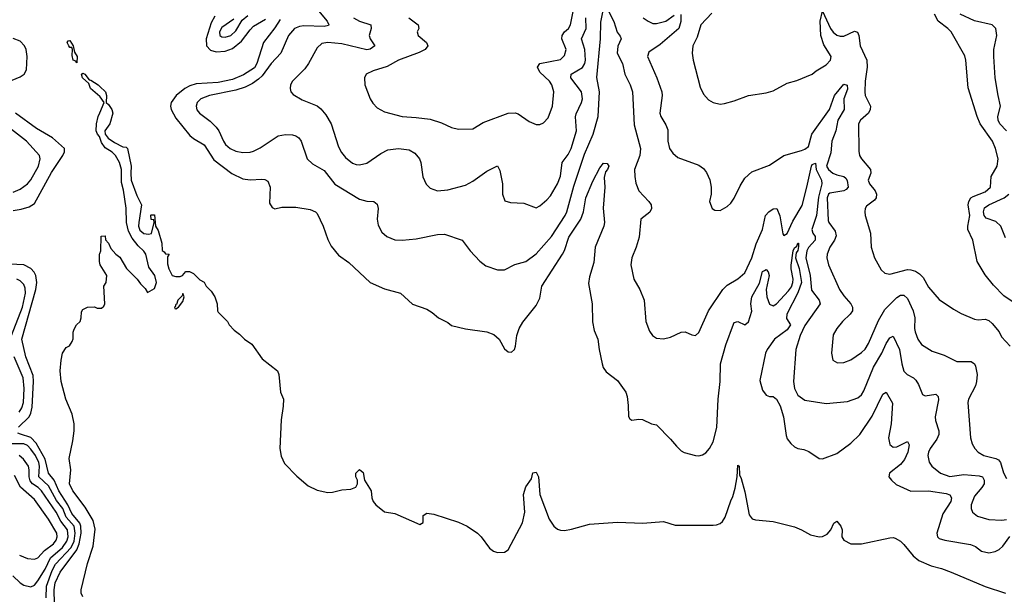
# Model space of a CAD drawing. Header units: inches. Extents: x 1694797 to 1849917, y 907313 to 1017959.
# Tile 514 of 656: x 1759547 to 1765118, y 1004564 to 1007819. Entities that reach past the tile are written whole.
import ezdxf

# ---------------------------------------------------------------- set-up
doc = ezdxf.new("R2010")
doc.units = ezdxf.units.IN
doc.header["$MEASUREMENT"] = 0
doc.layers.add('B7050', color=7, linetype='Continuous')
doc.layers.add('B7060', color=7, linetype='Continuous')

msp = doc.modelspace()

# ---------------------------------------------------------------- linework, layer by layer
at = {"layer": 'B7050', "color": 5}
for points, elevation in [([(1759504.3, 1007475.7), (1759550, 1007495), (1759571.2, 1007510), (1759585.3, 1007534.7), (1759589.7, 1007610), (1759583.9, 1007650), (1759574.7, 1007670), (1759550, 1007696.6), (1759510, 1007712.6)], 620), ([(1760000, 1007383.5), (1759947.4, 1007430), (1759937.3, 1007457.2), (1759901.3, 1007490), (1759897.2, 1007510), (1759904.2, 1007515.8), (1759915.3, 1007510), (1759939.1, 1007479.1), (1759950, 1007476.5), (1759990.1, 1007450.1), (1760000, 1007440.6)], 580), ([(1759510, 1006738.2), (1759554.5, 1006745.5), (1759601.1, 1006758.9), (1759630, 1006777.7), (1759726.4, 1006953.6), (1759790.8, 1007050), (1759799.6, 1007070), (1759799.8, 1007090), (1759731.4, 1007150), (1759642.4, 1007202.4), (1759522.7, 1007290)], 620), ([(1760000, 1007152.5), (1759998.1, 1007158.1), (1759987.1, 1007170), (1759978.5, 1007190), (1759981, 1007230), (1759991.1, 1007270), (1760000, 1007291.4)], 580), ([(1759510, 1006842.7), (1759550, 1006859), (1759590, 1006888.5), (1759610, 1006911.3), (1759652.5, 1006990), (1759663.2, 1007030), (1759658.5, 1007050), (1759584.2, 1007130), (1759450, 1007237.3)], 640), ([(1760000, 1006440), (1759998, 1006450), (1759998, 1006490), (1760000, 1006495)], 580), ([(1759540.2, 1005510), (1759599.9, 1005570), (1759609.7, 1005590.3), (1759616.5, 1005623.5), (1759625.4, 1005770), (1759623.2, 1005803.2), (1759581.1, 1005910), (1759558.1, 1006010), (1759638.7, 1006290), (1759643.9, 1006330), (1759638.2, 1006370), (1759629, 1006389), (1759610, 1006409.9), (1759569.6, 1006429.6), (1759410, 1006437.5)], 620), ([(1759499.3, 1006030), (1759562.3, 1006190), (1759580.4, 1006270), (1759578.1, 1006298.1), (1759570, 1006319), (1759550, 1006339.3), (1759529.7, 1006350)], 640), ([(1759903.7, 1004550), (1759894.5, 1004570), (1759895.1, 1004590), (1759930, 1004738.7), (1759962.7, 1004837.3), (1759973.4, 1004933.4), (1759962.1, 1004982.1), (1759917.3, 1005057.3), (1759846.4, 1005150), (1759827.5, 1005190), (1759835.2, 1005270), (1759826.2, 1005333.8), (1759846.6, 1005433.4), (1759854.7, 1005490), (1759854.7, 1005530), (1759844.4, 1005584.4), (1759807, 1005670), (1759781.6, 1005770), (1759776.2, 1005830), (1759780.9, 1005890), (1759789.4, 1005930), (1759810, 1005962), (1759828.7, 1005971.3), (1759843.1, 1005996.9), (1759848.9, 1006011.1), (1759849.1, 1006049.1), (1759854, 1006066), (1759868.7, 1006090), (1759888.7, 1006110), (1759895.3, 1006130), (1759896.4, 1006163.6), (1759903.1, 1006176.9), (1759930, 1006191.3), (1759970, 1006192), (1759985.4, 1006185.4), (1760000, 1006185)], 580), ([(1759544.1, 1005595.9), (1759559.4, 1005620.6), (1759568.1, 1005650), (1759572.1, 1005730), (1759566.8, 1005790), (1759514.7, 1005910)], 640), ([(1759519.4, 1004459.4), (1759610, 1004414.7), (1759645.3, 1004405.3), (1759730, 1004396), (1759740.1, 1004410), (1759744.7, 1004435.3), (1759741.4, 1004590), (1759747.9, 1004630), (1759774.9, 1004690), (1759870, 1004816.1), (1759883.6, 1004850), (1759894, 1004910), (1759893.4, 1004950), (1759886.2, 1004966.2), (1759841.9, 1005021.9), (1759818.3, 1005070), (1759767.6, 1005150), (1759741.8, 1005210), (1759710, 1005250), (1759690, 1005329.9), (1759639.9, 1005419.9), (1759610, 1005451.6), (1759550.3, 1005470.3), (1759536.9, 1005476.9)], 620), ([(1759696.2, 1004543.8), (1759698.9, 1004610), (1759730, 1004699.9), (1759750, 1004735), (1759837.1, 1004830), (1759854, 1004866), (1759861.3, 1004910), (1759855.2, 1004950), (1759810, 1005001.9), (1759790.7, 1005050), (1759755.7, 1005095.7), (1759710, 1005179), (1759654.5, 1005230), (1759659.2, 1005290), (1759654.4, 1005310), (1759635.5, 1005350), (1759610, 1005386.9), (1759590, 1005406.2), (1759570, 1005415.9), (1759470, 1005416.5)], 640), ([(1759508.5, 1004668.5), (1759550, 1004628.3), (1759570, 1004615.6), (1759610, 1004606.7), (1759630, 1004615.9), (1759650, 1004640.5), (1759690, 1004707), (1759720.4, 1004770), (1759787.9, 1004830), (1759814.1, 1004865.9), (1759821.2, 1004890), (1759816.3, 1004930), (1759779, 1004979), (1759752.1, 1005030), (1759670.8, 1005150.8), (1759651.5, 1005170), (1759619.7, 1005190), (1759606.1, 1005206.1), (1759599.3, 1005230), (1759600.5, 1005270), (1759596.2, 1005290), (1759568.6, 1005330), (1759543.7, 1005350)], 660), ([(1759546, 1004786.1), (1759590, 1004767.3), (1759630, 1004764.1), (1759650, 1004770.8), (1759687.9, 1004812.1), (1759737.2, 1004850), (1759753, 1004870), (1759759, 1004890), (1759756.6, 1004910), (1759710, 1004990.5), (1759630, 1005100.5), (1759550.8, 1005170.8), (1759516.6, 1005236.6)], 680)]:
    msp.add_lwpolyline(points, dxfattribs=dict(at, elevation=elevation))
at = {"layer": 'B7050', "color": 5, "elevation": 580}
msp.add_lwpolyline([(1759870, 1007575.3), (1759864.1, 1007584.1), (1759849.8, 1007590), (1759844, 1007616), (1759846, 1007650), (1759842, 1007662), (1759830, 1007662), (1759825.4, 1007670), (1759815.1, 1007690), (1759820.5, 1007699.5), (1759830, 1007700.4), (1759850, 1007670.7), (1759855.8, 1007635.8), (1759872.6, 1007610)], close=True, dxfattribs=at)
at = {"layer": 'B7060', "color": 5}
for points, elevation in [([(1761748.9, 1007830), (1761801.3, 1007790), (1761805.3, 1007770), (1761796.5, 1007750), (1761801.7, 1007730), (1761849.1, 1007690), (1761855.8, 1007670), (1761840.2, 1007650), (1761807.8, 1007632.2), (1761690, 1007590.6), (1761626.3, 1007553.7), (1761546, 1007530), (1761507.3, 1007510), (1761497.3, 1007490), (1761499.1, 1007450), (1761530.4, 1007370), (1761545.7, 1007345.7), (1761570, 1007320.5), (1761610, 1007296.4), (1761711.3, 1007270), (1761790, 1007265.5), (1761870, 1007254.7), (1761933.9, 1007233.9), (1761990, 1007208.8), (1762030, 1007198.7), (1762110, 1007200.3), (1762170, 1007236), (1762310, 1007290.2), (1762350, 1007291.2), (1762366.6, 1007286.6), (1762430, 1007243.1), (1762470, 1007225.3), (1762490, 1007224.4), (1762510, 1007234.4), (1762536.8, 1007263.2), (1762561.2, 1007330), (1762568.9, 1007410), (1762558.3, 1007450), (1762545, 1007470), (1762490, 1007522.4), (1762477.4, 1007550), (1762489.9, 1007570.1), (1762606.1, 1007593.9), (1762630, 1007617), (1762638.7, 1007650), (1762613.9, 1007710), (1762616.2, 1007730), (1762629.9, 1007750.1), (1762651.8, 1007770), (1762663.8, 1007790), (1762695.5, 1007950)], 680), ([(1761237.8, 1007870), (1761286.7, 1007810), (1761296.5, 1007790), (1761293.9, 1007786.1), (1761270, 1007780.2), (1761155.2, 1007784.8), (1761130, 1007781.1), (1761100.7, 1007770), (1761067.1, 1007730), (1761023.8, 1007630), (1760969.4, 1007570), (1760919.4, 1007500.6), (1760898.2, 1007481.8), (1760863.3, 1007456.7), (1760822.8, 1007437.2), (1760770, 1007419.2), (1760620.4, 1007390), (1760571.7, 1007370), (1760550.2, 1007350), (1760544.5, 1007330), (1760548.8, 1007308.8), (1760564.9, 1007290), (1760623.8, 1007243.8), (1760658.8, 1007210), (1760673.5, 1007190), (1760699, 1007130), (1760711.5, 1007111.5), (1760736.9, 1007090), (1760770, 1007073.9), (1760810, 1007067.5), (1760850, 1007069.4), (1760870, 1007073.9), (1760907.4, 1007092.6), (1761010, 1007161.4), (1761050, 1007168.4), (1761090, 1007167.2), (1761110, 1007161.3), (1761125.7, 1007150), (1761139, 1007130), (1761174, 1007030), (1761202.7, 1007002.7), (1761270, 1006965), (1761330, 1006888.1), (1761470, 1006802.8), (1761510, 1006790.3), (1761550, 1006788.5), (1761570, 1006773.4), (1761575.2, 1006750), (1761569.1, 1006690), (1761574.5, 1006654.5), (1761595.2, 1006615.3), (1761624.9, 1006590), (1761670, 1006571.7), (1761710.3, 1006570.3), (1761790, 1006578.6), (1761910, 1006602.6), (1761950, 1006603.7), (1762050.6, 1006570), (1762095.5, 1006510), (1762150, 1006450.6), (1762185.1, 1006425.1), (1762250, 1006402), (1762290, 1006402.4), (1762347.5, 1006432.5), (1762410, 1006449.1), (1762470, 1006492.2), (1762555.5, 1006590), (1762633.9, 1006710), (1762642.7, 1006730), (1762683.1, 1006876.9), (1762743.3, 1007056.7), (1762792.3, 1007170), (1762819.2, 1007270), (1762828.1, 1007410), (1762811.6, 1007491.6), (1762833.7, 1007710), (1762835.2, 1007804.8), (1762850, 1007880.7)], 640), ([(1760757.4, 1007822.6), (1760690, 1007775), (1760676.3, 1007750), (1760678.4, 1007730), (1760690, 1007721.5), (1760710, 1007719.3), (1760740.7, 1007730), (1760770, 1007756.3), (1760804.6, 1007815.4), (1760838, 1007842)], 640), ([(1762870, 1007882), (1762908.1, 1007808.1), (1762928, 1007748), (1762945.2, 1007725.2), (1762949.2, 1007710), (1762931.6, 1007668.4), (1762927.5, 1007630), (1762957.7, 1007570), (1762970.7, 1007510), (1763000.9, 1007450), (1763013.6, 1007410), (1763022.8, 1007222.8), (1763058.7, 1007090), (1763055.3, 1007050), (1763026, 1006970), (1763026.7, 1006930), (1763033.5, 1006893.5), (1763050.3, 1006850), (1763107.2, 1006790), (1763119.5, 1006770), (1763122.4, 1006750), (1763111.4, 1006728.6), (1763062, 1006690), (1763052.1, 1006587.9), (1763034.9, 1006530), (1763010.3, 1006470), (1763004, 1006430), (1763021.1, 1006350), (1763056, 1006290), (1763080.2, 1006230), (1763088.8, 1006110), (1763110, 1006054.8), (1763127.7, 1006030), (1763150, 1006015.5), (1763190, 1006010.4), (1763230, 1006020.4), (1763290, 1006048.2), (1763312, 1006050), (1763350, 1006034), (1763370, 1006030.7), (1763390, 1006046.8), (1763444, 1006170), (1763525.4, 1006290), (1763550, 1006316), (1763610, 1006350.3), (1763650, 1006384.2), (1763690.4, 1006470), (1763713.7, 1006550), (1763750.7, 1006630), (1763766.2, 1006710), (1763785.1, 1006730), (1763810, 1006747.4), (1763830.2, 1006750.2), (1763847.8, 1006707.8), (1763865.6, 1006605.6), (1763870, 1006596.4), (1763890, 1006607.4), (1763921.9, 1006678.1), (1763973.7, 1006766.3), (1764001.6, 1006870), (1764026.3, 1006990), (1764030, 1006999.1), (1764050, 1007006.8), (1764053.5, 1006970), (1764084.6, 1006910), (1764086.2, 1006890), (1764066.9, 1006813.1), (1764054.8, 1006710), (1764029.8, 1006630), (1764034.6, 1006610), (1764048.1, 1006590), (1764047.5, 1006570), (1764010, 1006528.7), (1764001.3, 1006510), (1763995.1, 1006470), (1764019.3, 1006370), (1764027.3, 1006287.3), (1764071, 1006230), (1764075.9, 1006210), (1763990, 1006087.2), (1763962.2, 1006030), (1763939, 1005950), (1763924.6, 1005770), (1763931.1, 1005730), (1763950, 1005692), (1763990, 1005664.2), (1764110, 1005645.8), (1764230, 1005656.1), (1764290, 1005676.9), (1764310, 1005694.3), (1764323.1, 1005716.9), (1764378.3, 1005850), (1764425.3, 1005930), (1764450, 1005984.6), (1764470, 1006016.5), (1764490, 1006026.4), (1764525.5, 1005950), (1764538, 1005870), (1764550, 1005828.9), (1764569, 1005809), (1764604.2, 1005790), (1764617.5, 1005777.5), (1764633.3, 1005753.3), (1764656.1, 1005696.1), (1764670, 1005689.1), (1764730, 1005697.4), (1764744.6, 1005684.6), (1764745.8, 1005665.8), (1764726.9, 1005570), (1764728.8, 1005548.8), (1764748.2, 1005490), (1764746.8, 1005470), (1764737.2, 1005442.8), (1764698.9, 1005390), (1764689, 1005370), (1764686, 1005350), (1764692.8, 1005312.8), (1764708.5, 1005290), (1764757.6, 1005250), (1764810, 1005232.3), (1764890, 1005242), (1764976, 1005236), (1764994.7, 1005230), (1765005, 1005210), (1765003.3, 1005190), (1764991.6, 1005168.4), (1764950, 1005119.8), (1764931.2, 1005070), (1764931.4, 1005050), (1764938.9, 1005030), (1764965.9, 1005005.9), (1765030, 1004988.6), (1765104, 1004984), (1765130, 1004988.2)], 640), ([(1763074, 1007830), (1763102, 1007810), (1763130, 1007798.2), (1763150, 1007796.8), (1763202, 1007810), (1763250, 1007845.2)], 660), ([(1763288.6, 1007848.6), (1763288.4, 1007808.4), (1763276.4, 1007770), (1763170, 1007678.8), (1763105.9, 1007634.1), (1763098.3, 1007610), (1763151.2, 1007490), (1763180.7, 1007410), (1763182.9, 1007390), (1763169.2, 1007290), (1763174.3, 1007270), (1763203.8, 1007223.8), (1763214.5, 1007194.5), (1763214, 1007130), (1763223.6, 1007090), (1763242.2, 1007062.2), (1763270, 1007038), (1763390, 1006995.3), (1763415.8, 1006975.8), (1763433.9, 1006953.9), (1763451.5, 1006911.5), (1763459.5, 1006870), (1763459.5, 1006830), (1763450.6, 1006790), (1763464.7, 1006750), (1763480.7, 1006740.7), (1763510, 1006738.8), (1763550, 1006760.7), (1763570, 1006779.1), (1763590, 1006807.7), (1763622.9, 1006877.1), (1763650, 1006921.6), (1763690, 1006956.4), (1763790, 1006994), (1763870, 1007050.3), (1763970, 1007078.3), (1763990, 1007085.8), (1764010, 1007101.2), (1764028.7, 1007170), (1764128.9, 1007310), (1764157, 1007390), (1764210, 1007452.9), (1764228.3, 1007448.3), (1764230, 1007426), (1764210.6, 1007370), (1764212.4, 1007310), (1764176.6, 1007250), (1764164.7, 1007190), (1764142.6, 1007130), (1764136, 1007064), (1764112.5, 1006990), (1764122.5, 1006970), (1764148.4, 1006950), (1764170, 1006939.7), (1764210.1, 1006930.1), (1764221.1, 1006921.1), (1764228.4, 1006908.4), (1764234.2, 1006870), (1764223.4, 1006856.6), (1764210.4, 1006849.6), (1764130, 1006836.4), (1764123.3, 1006830), (1764116.4, 1006810), (1764122.3, 1006682.3), (1764125.2, 1006670), (1764161, 1006621), (1764165.9, 1006594.1), (1764157, 1006570), (1764130.2, 1006530), (1764115.8, 1006490), (1764113.8, 1006470), (1764122.8, 1006430), (1764186, 1006290), (1764210, 1006254.6), (1764250.3, 1006210), (1764259, 1006190), (1764259, 1006170), (1764246, 1006150), (1764202, 1006110), (1764170, 1006069.4), (1764150, 1006033.2), (1764139.6, 1005930), (1764148.7, 1005890), (1764174.6, 1005874.6), (1764210, 1005876.5), (1764250, 1005892.9), (1764310, 1005933.2), (1764330, 1005953.4), (1764350, 1005985.3), (1764405.7, 1006114.3), (1764442.8, 1006177.2), (1764510, 1006246), (1764530, 1006258.9), (1764550, 1006259.1), (1764570, 1006240.3), (1764602.8, 1006170), (1764611.9, 1006130), (1764609.6, 1006070), (1764613.2, 1006050), (1764628.4, 1006008.4), (1764650, 1005978.7), (1764710, 1005941.7), (1764778.2, 1005918.2), (1764850, 1005883.2), (1764930, 1005882.8), (1764948.7, 1005868.7), (1764955.5, 1005855.5), (1764964.3, 1005810), (1764961.2, 1005770), (1764954.3, 1005745.7), (1764916.1, 1005670), (1764911.5, 1005650), (1764926.5, 1005450), (1764936, 1005416), (1764951.8, 1005390), (1764970.4, 1005370), (1765001.6, 1005350), (1765070, 1005334.2), (1765085.4, 1005325.4), (1765097.1, 1005310), (1765112.7, 1005252.7), (1765130, 1005219.5)], 660), ([(1763463.5, 1007856.5), (1763401, 1007790), (1763379.8, 1007720.2), (1763356.5, 1007670), (1763351.6, 1007630), (1763356.9, 1007590), (1763397.1, 1007437.1), (1763416.5, 1007396.5), (1763445.2, 1007365.2), (1763470, 1007350.3), (1763510, 1007341.3), (1763535.6, 1007344.4), (1763590, 1007359.5), (1763670, 1007390.4), (1763770, 1007405.5), (1763810, 1007416.3), (1763890, 1007459.3), (1763944.9, 1007475.1), (1764030, 1007510.7), (1764054, 1007530), (1764110, 1007563), (1764134.7, 1007590), (1764139.1, 1007610), (1764097.2, 1007677.2), (1764080.1, 1007730), (1764075.7, 1007810), (1764090, 1007866.8), (1764134.9, 1007770), (1764149.1, 1007749.1), (1764170, 1007731.2), (1764190, 1007724.9), (1764210, 1007725.7), (1764270, 1007754.8), (1764287.7, 1007747.7), (1764294.4, 1007730), (1764303.1, 1007670), (1764340.1, 1007590), (1764342.2, 1007550), (1764331, 1007471), (1764329.4, 1007409.4), (1764331.3, 1007390), (1764360.2, 1007330), (1764358.6, 1007310), (1764350.1, 1007289.9), (1764303.6, 1007250), (1764292.9, 1007230), (1764294.5, 1007074.5), (1764299, 1007050), (1764310.2, 1007030), (1764361.8, 1006970), (1764363.5, 1006950), (1764348.1, 1006910), (1764355.6, 1006890), (1764387, 1006850), (1764395, 1006830), (1764392.9, 1006810), (1764383, 1006797), (1764338, 1006762), (1764330.3, 1006750), (1764328.9, 1006730), (1764330.3, 1006710), (1764360.2, 1006610), (1764364, 1006530), (1764383.1, 1006470), (1764421.8, 1006401.8), (1764442.6, 1006382.6), (1764470, 1006377.2), (1764570, 1006403.4), (1764590, 1006402.8), (1764614.9, 1006394.9), (1764638.8, 1006378.8), (1764658.2, 1006358.2), (1764690, 1006303.1), (1764750, 1006234.4), (1764830, 1006178.4), (1764874.2, 1006154.2), (1764950, 1006123), (1764970, 1006118.8), (1765010, 1006122.8), (1765030, 1006114.8), (1765050, 1006098.8), (1765090, 1006050.7), (1765102.8, 1006022.8), (1765150.8, 1005970)], 680), ([(1765163.4, 1006223.4), (1765115.3, 1006255.3), (1765056.1, 1006316.1), (1765010, 1006372.8), (1764964, 1006450), (1764940.2, 1006570), (1764912.5, 1006630), (1764911.5, 1006650), (1764923.7, 1006710), (1764914, 1006770), (1764916.5, 1006790), (1764929.4, 1006810), (1764941.8, 1006818.2), (1765010, 1006843.3), (1765040.2, 1006870), (1765042.9, 1006930), (1765077.4, 1006990), (1765083.2, 1007030), (1765069, 1007089), (1765050.5, 1007130), (1764982.5, 1007230), (1764965.4, 1007270), (1764913.9, 1007433.9), (1764900.6, 1007590), (1764894, 1007614), (1764817.8, 1007750), (1764798.7, 1007770), (1764743.5, 1007810), (1764723.5, 1007850)], 680), ([(1765130, 1007189), (1765093.5, 1007230), (1765083.1, 1007250), (1765081.5, 1007270), (1765097.4, 1007330), (1765082.6, 1007390), (1765066.3, 1007490), (1765058.1, 1007610), (1765058.2, 1007650), (1765075.3, 1007730), (1765070, 1007769.3), (1765049.5, 1007790), (1764950, 1007811.8), (1764868.6, 1007850)], 660), ([(1761019.6, 1007820.4), (1760990, 1007773.7), (1760926.3, 1007690), (1760889.2, 1007570), (1760874.5, 1007545.5), (1760813.8, 1007506.2), (1760750, 1007480.3), (1760670, 1007463.4), (1760545.1, 1007454.9), (1760510, 1007444.8), (1760480.9, 1007430), (1760432.3, 1007390), (1760403.3, 1007350), (1760400.1, 1007330), (1760403.2, 1007310), (1760430, 1007260.4), (1760510, 1007162.8), (1760530, 1007145.1), (1760590, 1007109.4), (1760644.7, 1007024.7), (1760747.1, 1006947.1), (1760810, 1006918), (1760850, 1006912.7), (1760915.9, 1006915.9), (1760933.7, 1006913.7), (1760950, 1006904.9), (1760963.7, 1006870), (1760960.5, 1006780.5), (1760974.4, 1006754.4), (1760990, 1006747.3), (1761030, 1006756.3), (1761110, 1006757.6), (1761190, 1006743.1), (1761220.7, 1006730), (1761230, 1006720.7), (1761264.6, 1006650), (1761290, 1006574.8), (1761310, 1006536.3), (1761350, 1006486), (1761410, 1006443.8), (1761530, 1006330.4), (1761610, 1006294.4), (1761701, 1006270), (1761770, 1006207.3), (1761850, 1006179.1), (1761880.9, 1006160.9), (1761916, 1006130), (1761970, 1006104), (1761990, 1006087.3), (1762070, 1006067.7), (1762190, 1006050.6), (1762230, 1006035.5), (1762259.1, 1006010), (1762290, 1005954.8), (1762310, 1005938), (1762330, 1005936.3), (1762346, 1005950), (1762353, 1005970), (1762359.7, 1006030), (1762372.8, 1006070), (1762393.9, 1006106.1), (1762470, 1006199.3), (1762490, 1006242), (1762501.4, 1006310), (1762617.4, 1006490), (1762628.7, 1006511.3), (1762653.5, 1006586.5), (1762722, 1006690), (1762736.1, 1006730), (1762750, 1006810.4), (1762790, 1006903.7), (1762830, 1006980.7), (1762850, 1007006), (1762870, 1007004.7), (1762881, 1006990), (1762873.4, 1006970), (1762862.3, 1006957.7), (1762854.3, 1006925.7), (1762857.2, 1006870), (1762849, 1006751), (1762856.1, 1006670), (1762851.7, 1006650), (1762803.3, 1006530), (1762796.2, 1006443.8), (1762770, 1006362.9), (1762764.8, 1006324.8), (1762785.2, 1006210), (1762787.3, 1006107.3), (1762797.8, 1006057.8), (1762817.4, 1006010), (1762824.9, 1005950), (1762842, 1005870), (1762848.2, 1005848.2), (1762864.5, 1005824.5), (1762930, 1005774.8), (1762976.3, 1005710), (1762984.1, 1005684.1), (1762990, 1005634), (1762990.8, 1005570.8), (1762998.8, 1005558.8), (1763010, 1005551), (1763050, 1005556.3), (1763070, 1005554), (1763122, 1005530), (1763150, 1005524), (1763230, 1005442.4), (1763262.5, 1005402.5), (1763290, 1005376.5), (1763307.3, 1005367.3), (1763370, 1005350.3), (1763390, 1005348.8), (1763410, 1005353.7), (1763430, 1005365.3), (1763450, 1005390.3), (1763470, 1005427), (1763491.1, 1005508.9), (1763499.7, 1005670), (1763510.7, 1005770), (1763513.1, 1005870), (1763541.9, 1005978.1), (1763585.4, 1006094.6), (1763590, 1006103.1), (1763610, 1006108.8), (1763650, 1006090.3), (1763670, 1006107.8), (1763690, 1006167.3), (1763683.4, 1006210), (1763688.9, 1006250), (1763732.7, 1006327.3), (1763750, 1006392.4), (1763760.8, 1006399.2), (1763770, 1006404.2), (1763782.3, 1006390), (1763788.1, 1006370), (1763770.4, 1006290), (1763775.3, 1006250), (1763790, 1006208.4), (1763810, 1006198.4), (1763830, 1006209.2), (1763897.4, 1006282.6), (1763913.7, 1006306.3), (1763922.1, 1006330), (1763924.3, 1006350), (1763911.5, 1006408.5), (1763911.4, 1006428.6), (1763923.4, 1006510), (1763930, 1006526.5), (1763944.1, 1006535.9), (1763950, 1006554), (1763952.8, 1006552.8), (1763954.2, 1006534.2), (1763950, 1006511.8), (1763941.2, 1006498.8), (1763936.9, 1006470), (1763956.6, 1006410), (1763970, 1006330), (1763950, 1006271.8), (1763887.3, 1006150), (1763885.9, 1006125.9), (1763908.3, 1006090), (1763890, 1006062.3), (1763817.9, 1006010), (1763775.4, 1005950), (1763766.9, 1005930), (1763734.4, 1005774.4), (1763750, 1005720.4), (1763770, 1005692.7), (1763790, 1005684.9), (1763810, 1005685.3), (1763830, 1005668.8), (1763850, 1005632), (1763868.8, 1005568.8), (1763883.2, 1005463.2), (1763890, 1005444.2), (1763910, 1005417.8), (1763930, 1005399), (1763950, 1005389.1), (1763983.6, 1005383.6), (1764012.4, 1005372.4), (1764070, 1005332.7), (1764090, 1005332), (1764170, 1005361), (1764250, 1005420.9), (1764299.9, 1005470), (1764370, 1005573.2), (1764430, 1005698), (1764450, 1005708.2), (1764486.2, 1005646.2), (1764478, 1005530), (1764462.9, 1005450), (1764470, 1005412.2), (1764490, 1005397.5), (1764510, 1005399.3), (1764570, 1005430.2), (1764579.7, 1005410), (1764571.9, 1005370), (1764552.6, 1005327.4), (1764530, 1005299.6), (1764468.9, 1005250), (1764464.6, 1005230), (1764479, 1005210), (1764506.2, 1005186.2), (1764590, 1005148.5), (1764690, 1005149.6), (1764790, 1005135), (1764810, 1005127.2), (1764820.2, 1005110), (1764815, 1005090), (1764770, 1005019.8), (1764736.5, 1004910), (1764739.6, 1004890), (1764750, 1004879.6), (1764781, 1004870), (1764926.3, 1004846.3), (1764954.8, 1004834.8), (1764990, 1004809.3), (1765030, 1004799.3), (1765066.3, 1004806.3), (1765090, 1004818.2), (1765110, 1004836.4), (1765148.9, 1004891.1)], 620), ([(1760650, 1007838.7), (1760630, 1007800.7), (1760601.1, 1007710), (1760604.4, 1007670), (1760626.5, 1007646.5), (1760657.7, 1007637.7), (1760710, 1007641.6), (1760750, 1007656.5), (1760802.1, 1007697.9), (1760850, 1007762.3), (1760870, 1007782.3), (1760937.9, 1007822.1)], 620), ([(1761435.5, 1007830), (1761470, 1007811.3), (1761532.7, 1007790), (1761536.3, 1007770), (1761523.2, 1007730), (1761530.2, 1007710), (1761556.9, 1007670), (1761530, 1007651.6), (1761510, 1007649.1), (1761370, 1007681.8), (1761290.9, 1007689.1), (1761256.4, 1007683.6), (1761230, 1007659.6), (1761181.2, 1007570), (1761160.1, 1007539.9), (1761090.4, 1007470), (1761079.3, 1007450), (1761076.3, 1007430), (1761080.7, 1007410), (1761094.6, 1007394.6), (1761144.7, 1007364.7), (1761230.2, 1007330.2), (1761250, 1007314.9), (1761279.6, 1007279.6), (1761309.1, 1007230), (1761350, 1007099.3), (1761366.7, 1007066.7), (1761390, 1007038.9), (1761430, 1007006.3), (1761450, 1006997.8), (1761470, 1006996.1), (1761510, 1007007.2), (1761590, 1007060.2), (1761630, 1007081), (1761690, 1007089.3), (1761750, 1007081.8), (1761783, 1007063), (1761809, 1007030), (1761816.9, 1007010), (1761828.5, 1006928.5), (1761846.6, 1006886.6), (1761870, 1006864.9), (1761910.3, 1006850.3), (1761970, 1006854.4), (1762070, 1006881.8), (1762110, 1006903.6), (1762190, 1006961.7), (1762250, 1006990.4), (1762263.8, 1006963.8), (1762277.7, 1006890), (1762278.4, 1006830), (1762292.7, 1006792.7), (1762323.1, 1006783.1), (1762399.5, 1006779.5), (1762470, 1006754), (1762490, 1006764.9), (1762530, 1006798.4), (1762550, 1006822), (1762590.6, 1006890), (1762607.6, 1006932.4), (1762616.3, 1007010), (1762650, 1007055.9), (1762666.5, 1007090), (1762696.5, 1007190), (1762691.6, 1007268.4), (1762694.7, 1007285.3), (1762726, 1007350), (1762731.2, 1007370), (1762726.5, 1007410), (1762664.8, 1007490), (1762668, 1007510), (1762732.2, 1007547.8), (1762744.2, 1007570), (1762747.4, 1007590), (1762744.4, 1007650), (1762725.4, 1007710), (1762751.7, 1007770), (1762750.3, 1007830)], 660), ([(1760000, 1007440.6), (1760031.4, 1007410), (1760038.5, 1007390), (1760036.3, 1007350), (1760050, 1007338), (1760067.2, 1007310), (1760073.1, 1007290), (1760056.9, 1007230), (1760028.9, 1007190), (1760030.3, 1007170), (1760047.3, 1007147.3), (1760082.4, 1007122.4), (1760130, 1007099.6), (1760150, 1007097.3), (1760157.3, 1007090), (1760178.3, 1006990), (1760174.6, 1006950), (1760178.3, 1006910), (1760210, 1006822.8), (1760236.3, 1006770), (1760220.7, 1006670), (1760219.7, 1006650), (1760226.7, 1006626.7), (1760250, 1006608.1), (1760275.9, 1006604.1), (1760292.9, 1006607.1), (1760308, 1006670), (1760306, 1006686), (1760290, 1006688), (1760289.1, 1006710.9), (1760290, 1006714), (1760310, 1006714), (1760314.8, 1006650), (1760330, 1006624.7), (1760350, 1006554), (1760352, 1006512), (1760364.7, 1006504.7), (1760372, 1006492), (1760392, 1006490), (1760383.6, 1006476.4), (1760383.9, 1006436.1), (1760390, 1006407.7), (1760410, 1006370.7), (1760430, 1006364.9), (1760455.1, 1006364.9), (1760468, 1006370), (1760487.3, 1006392.7), (1760507.3, 1006392.7), (1760530, 1006382), (1760565.4, 1006345.4), (1760590, 1006332), (1760602, 1006310), (1760630, 1006282), (1760651.3, 1006250), (1760664.7, 1006210), (1760666, 1006170), (1760670, 1006162), (1760722, 1006110), (1760732, 1006090), (1760759.8, 1006059.8), (1760790, 1006038), (1760818, 1006010), (1760861.1, 1005981.1), (1760918, 1005898), (1761004.9, 1005830), (1761013.4, 1005810), (1761022.8, 1005710), (1761039.1, 1005670), (1761038, 1005630), (1761026.9, 1005553.1), (1761018.9, 1005390), (1761026, 1005346), (1761044.7, 1005304.7), (1761114, 1005234), (1761179, 1005179), (1761230, 1005154.6), (1761290, 1005141.3), (1761317.2, 1005142.8), (1761370, 1005156), (1761420.4, 1005159.6), (1761448.4, 1005171.6), (1761458, 1005190), (1761458, 1005210), (1761448.9, 1005228.9), (1761448, 1005250), (1761470, 1005272), (1761490, 1005254), (1761498, 1005210), (1761536, 1005150), (1761538.8, 1005110), (1761546.8, 1005090), (1761561, 1005070), (1761610, 1005031), (1761670, 1005021), (1761810, 1004959.1), (1761829, 1004970), (1761829.6, 1005010.4), (1761850, 1005024), (1761890, 1005018.7), (1762030, 1004973.4), (1762079.3, 1004950), (1762137.6, 1004910), (1762158, 1004890), (1762205.8, 1004825.8), (1762227.8, 1004807.8), (1762250, 1004800.2), (1762290, 1004802.9), (1762310, 1004815.3), (1762390.9, 1004969.1), (1762405.8, 1005030), (1762397.7, 1005130), (1762410, 1005172.6), (1762442, 1005218), (1762450, 1005252), (1762470, 1005256), (1762482, 1005230), (1762489.1, 1005130), (1762543.5, 1004990), (1762570, 1004950.2), (1762590, 1004934), (1762607.6, 1004927.6), (1762630, 1004926.4), (1762670, 1004932.9), (1762770, 1004961), (1762930, 1004973.1), (1763072.3, 1004967.7), (1763190, 1004976.8), (1763255.6, 1004955.6), (1763470, 1004955.8), (1763490, 1004957), (1763510, 1004964.7), (1763523.5, 1004976.5), (1763538.5, 1005001.4), (1763570, 1005093.8), (1763582.3, 1005117.7), (1763594.9, 1005165.1), (1763606.4, 1005230), (1763610, 1005296.3), (1763617.3, 1005290), (1763620.5, 1005240.5), (1763630, 1005221), (1763650, 1005144.7), (1763674, 1005014), (1763691.9, 1004991.9), (1763710, 1004986), (1763810, 1004976.8), (1763930, 1004945.9), (1763970, 1004930.1), (1764020.7, 1004900.7), (1764070, 1004890.4), (1764090, 1004892.2), (1764115.9, 1004904.1), (1764137.2, 1004930), (1764152.9, 1004967.1), (1764170, 1004979.3), (1764194, 1004950), (1764201.2, 1004930), (1764199.4, 1004890), (1764210.1, 1004870), (1764250.6, 1004850), (1764309.6, 1004850.4), (1764470, 1004884.6), (1764490, 1004885.6), (1764501.4, 1004881.4), (1764530, 1004864.7), (1764550, 1004846), (1764601.8, 1004781.8), (1764635, 1004755), (1764705.2, 1004725.2), (1764763.7, 1004710), (1764816.9, 1004690), (1765010, 1004609), (1765125.5, 1004570)], 580), ([(1760000, 1007291.4), (1760024.5, 1007350), (1760001.8, 1007381.8), (1760000, 1007383.5)], 580), ([(1760000, 1006495), (1760006, 1006510), (1760007.3, 1006592.7), (1760030, 1006594), (1760032.7, 1006572.7), (1760050, 1006554), (1760062, 1006522), (1760090.9, 1006490.9), (1760113.7, 1006473.7), (1760151.3, 1006410), (1760212, 1006350), (1760230, 1006322), (1760256.9, 1006296.9), (1760270, 1006274), (1760310, 1006296), (1760320.9, 1006330), (1760312.1, 1006370), (1760277, 1006417), (1760260.4, 1006490), (1760250, 1006507.6), (1760217.2, 1006537.2), (1760182.2, 1006582.2), (1760161.4, 1006621.4), (1760150.8, 1006670), (1760148.3, 1006751.7), (1760133.8, 1006853.8), (1760123.3, 1006896.7), (1760121.8, 1006970), (1760112, 1007010), (1760088.6, 1007050), (1760070, 1007068.6), (1760030, 1007093), (1760010, 1007122.4), (1760000, 1007152.5)], 580), ([(1765124.2, 1006584.2), (1765098.4, 1006650), (1765070, 1006675.6), (1765014.6, 1006694.6), (1765004.3, 1006710), (1764999.9, 1006730), (1765005.9, 1006754.1), (1765029.8, 1006770), (1765118, 1006810), (1765143.6, 1006830)], 660), ([(1760000, 1006185), (1760010, 1006184.7), (1760023.1, 1006196.9), (1760028.7, 1006210), (1760022, 1006310), (1760035.3, 1006330), (1760039, 1006370), (1760002, 1006430), (1760000, 1006440)], 580)]:
    msp.add_lwpolyline(points, dxfattribs=dict(at, elevation=elevation))
at = {"layer": 'B7060', "color": 5, "elevation": 580}
msp.add_lwpolyline([(1760470, 1006268), (1760465.2, 1006254.8), (1760441, 1006230), (1760434, 1006206), (1760430, 1006206), (1760427.1, 1006192.9), (1760422, 1006190), (1760423.6, 1006183.6), (1760430, 1006182), (1760446, 1006190), (1760470, 1006222), (1760477.2, 1006250)], close=True, dxfattribs=at)

doc.saveas('drawing.dxf')
